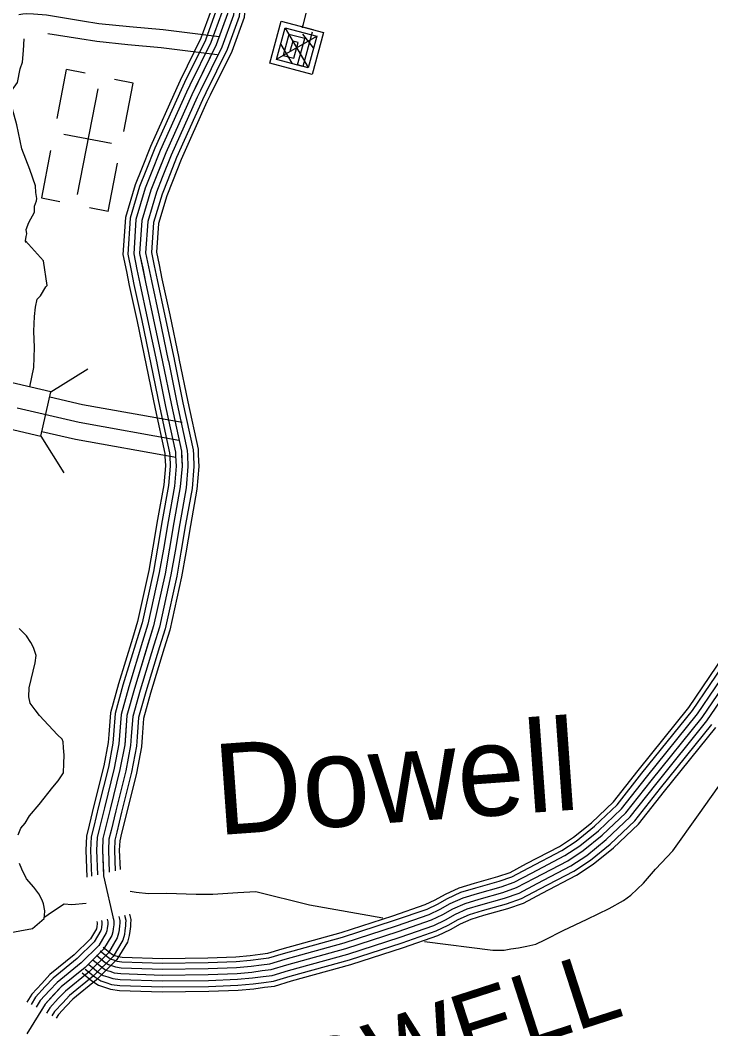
# Model space of a CAD drawing. Extents: x 1551132 to 1791609, y 378168 to 563823.
# Drawn here: x 1647535 to 1651145, y 496868 to 502140 of the extents above; entities that cross this region are included whole.
import ezdxf

# ---------------------------------------------------------------- set-up
doc = ezdxf.new("R2010")
doc.units = 0
for name, color, linetype in [('DESIGN - DRAINAGE - Bridges and Cross Drains Size Text', 7, 'Continuous'), ('DESIGN - ROW - Right-of-Way and Easement Labels', 7, 'Continuous'), ('DESIGN - TRANSPORTATION - Text', 7, 'Continuous'), ('DESIGN - UTILITIES - Cable (Underground) with Text', 7, 'Continuous'), ('SURVEY - CONTOURS - Index with Text', 7, 'Continuous'), ('SURVEY - DRAINAGE - Storm Sewer', 7, 'Continuous'), ('SURVEY - PROPERTY - Owners', 7, 'Continuous'), ('SURVEY - TRANSPORTATION - Roads', 7, 'Continuous')]:
    doc.layers.add(name, color=color, linetype=linetype)

msp = doc.modelspace()

# ---------------------------------------------------------------- linework, layer by layer
at = {"layer": 'DESIGN - TRANSPORTATION - Text'}
for points in [[(1647564.349, 500978.38), (1647563.116, 500987.189), (1647565.407, 501009.181), (1647569.591, 501023.131), (1647565.882, 501045.198), (1647580.382, 501083.033), (1647609.073, 501136.684), (1647609.506, 501168.71), (1647619.864, 501196.586), (1647622.023, 501208.569), (1647616.431, 501238.67), (1647614.915, 501274.721), (1647586.065, 501359.181), (1647543.541, 501467.851), (1647517.225, 501592.312), (1647494.343, 501674.698), (1647477.051, 501726.974), (1647475.402, 501753.017), (1647489.626, 501770.842), (1647520.192, 501814.46), (1647535.134, 501886.312), (1647547.583, 501920.171), (1647552.4, 501982.156), (1647556.483, 502042.716)], [(1647584.756, 500222.927), (1647605.406, 500325.171), (1647608.798, 500429.216), (1647605.948, 500515.318), (1647608.956, 500591.345), (1647615.589, 500639.288), (1647624.147, 500681.206), (1647640.372, 500698.998), (1647668.988, 500746.649), (1647676.23, 500752.532), (1647657.447, 500881.469), (1647563.116, 500987.189)], [(1647523.682, 497881.191), (1647538.148, 497917.017), (1647560.481, 497942.735), (1647582.964, 497980.461), (1647633.721, 498039.812), (1647704.877, 498130.915), (1647733.31, 498164.557), (1647761.843, 498206.2), (1647762.485, 498254.226), (1647765.068, 498298.227), (1647761.576, 498336.312), (1647760.01, 498368.354), (1647754.201, 498382.446), (1647730.519, 498404.788), (1647635.938, 498506.166), (1647612.338, 498534.508), (1647586.839, 498570.893), (1647579.281, 498603.019), (1647581.914, 498651.02), (1647613.622, 498780.698), (1647618.13, 498818.666), (1647604.697, 498860.884), (1647591.064, 498887.093), (1647567.539, 498921.443), (1647529.807, 498960.261)], [(1650005.606, 497278.769), (1650065.488, 497279.686), (1650099.529, 497285.294), (1650139.561, 497290.828), (1650183.635, 497300.32), (1650229.709, 497309.787), (1650277.941, 497333.237), (1650372.431, 497382.172), (1650499.003, 497440.732), (1650613.567, 497497.433), (1650687.974, 497538.584), (1650726.264, 497566.16), (1650792.938, 497629.428), (1650855.72, 497702.747), (1650946.734, 497797.75), (1651080.79, 497986.313), (1651216.878, 498178.86), (1651284.027, 498284.154), (1651304.584, 498333.947), (1651309.134, 498360.798), (1651312.059, 498473.267), (1651290.435, 498607.621)], [(1647417.734, 497359.011), (1647598.805, 497392.246), (1647659.762, 497444.972), (1647661.97, 497460.956), (1647664.286, 497484.94), (1647656.778, 497521.074), (1647649.053, 497541.199), (1647631.496, 497573.459), (1647605.971, 497607.843), (1647568.597, 497652.386), (1647543.289, 497702.779), (1647531.698, 497732.954)], [(1648109.093, 497587.868), (1648140.975, 497582.159), (1648204.857, 497575.409), (1648298.797, 497576.309), (1648454.635, 497572.476), (1648542.557, 497571.451), (1648672.554, 497579.934), (1648766.894, 497584.918), (1649047.921, 497515.291), (1649431.02, 497448.681)], [(1647660.603, 497452.789), (1647663.87, 497453.655), (1647698.111, 497477.264), (1647764.551, 497520.524), (1647804.125, 497518.374), (1647879.498, 497524.249)], [(1649649.09, 497323.595), (1650005.606, 497278.769)]]:
    msp.add_lwpolyline(points, dxfattribs=at)
at = {"layer": 'DESIGN - UTILITIES - Cable (Underground) with Text'}
for p, q in [((1647775.896, 501882.014), (1647726.183, 501626.017)), ((1647873.799, 501862.966), (1647776.513, 501881.931)), ((1648125.046, 501810.169), (1648027.052, 501829.176)), ((1648075.899, 501558.088), (1648124.954, 501810.211)), ((1648012.633, 501494.636), (1647763.627, 501542.991)), ((1647693.627, 501458.155), (1647645.623, 501211.308)), ((1647994.555, 501139.463), (1648043.827, 501392.86)), ((1647645.756, 501211.308), (1647742.158, 501192.567)), ((1647994.372, 501139.504), (1647896.736, 501158.47))]:
    msp.add_line(p, q, dxfattribs=at)
for points in [[(1649080.661, 502381.449), (1649007.931, 502100.242)], [(1649010.656, 502110.759), (1649009.431, 502105.918), (1649119.475, 502076.302), (1649060.469, 501856.164), (1648840.206, 501915.036), (1648899.203, 502135.441), (1649064.432, 502091.177), (1649063.374, 502087.218)], [(1649086.341, 502055.76), (1648872.765, 501934.929)], [(1649060.774, 502077.36), (1649012.734, 501898.455), (1648875.14, 501935.279), (1648919.354, 502100.499), (1649084.625, 502056.243), (1649040.318, 501891.014), (1648985.234, 501905.755), (1649022.19, 502043.433), (1648939.555, 502065.607), (1648910.032, 501955.346), (1648965.033, 501940.605), (1648987.248, 502023.282), (1648959.748, 502030.632), (1648944.923, 501975.581)], [(1648919.446, 502097.558), (1649039.793, 501893.264)], [(1649010.881, 502066.934), (1649066.892, 501994.642)], [(1648896.789, 502012.981), (1648955.225, 501915.871)], [(1647940.685, 501781.349), (1647833.242, 501228.695)]]:
    msp.add_lwpolyline(points, dxfattribs=at)
at = {"layer": 'SURVEY - CONTOURS - Index with Text'}
for points in [[(1648539.127, 502257.78), (1648533.577, 502192.187), (1648479.886, 502045.6), (1648371.789, 501824.894)], [(1648563.76, 502255.697), (1648557.926, 502186.795), (1648502.652, 502035.891), (1648393.98, 501814.027)], [(1648594.642, 502253.08), (1648588.459, 502180.037), (1648531.202, 502023.707), (1648421.821, 501800.385)], [(1648625.533, 502250.463), (1648619, 502173.278), (1648559.751, 502011.524), (1648449.662, 501786.751)], [(1648656.424, 502247.847), (1648649.541, 502166.52), (1648588.3, 501999.34), (1648477.503, 501773.118)], [(1648687.307, 502245.23), (1648680.073, 502159.761), (1648616.85, 501987.157), (1648505.344, 501759.476)], [(1648712.931, 502243.063), (1648705.406, 502154.153), (1648640.541, 501977.048), (1648528.435, 501748.167)], [(1648619, 502173.278), (1648559.751, 502011.524), (1648431.729, 501750.142), (1648295.374, 501446.767), (1648217.859, 501251.104), (1648170.635, 501093.267), (1648159.31, 500921.17), (1648190.142, 500770.8), (1648230.683, 500582.328), (1648278.924, 500353.756), (1648325.172, 500127.2), (1648377.313, 499886.594), (1648380.704, 499808.492), (1648371.871, 499700.439), (1648338.43, 499514.476), (1648292.356, 499246.519), (1648232.249, 498974.653), (1648131.718, 498647.012), (1648092.619, 498505.141), (1648081.435, 498353.062), (1648056.436, 498223.101), (1648004.82, 498015.237), (1647967.646, 497863.341), (1647965.171, 497801.29), (1647970.129, 497667.12), (1648024.303, 497430.505), (1648023.578, 497410.93), (1648020.87, 497389.921), (1648018.836, 497374.345), (1648013.728, 497356.495), (1647971.171, 497284.718), (1647874.431, 497189.29), (1647749.643, 497088.046), (1647664.936, 496996.535), (1647569.73, 496841.04)], [(1648371.797, 501824.919), (1648353.223, 501787.001), (1648215.476, 501480.527), (1648168.118, 501360.99)], [(1648393.997, 501814.044), (1648375.597, 501776.493), (1648238.25, 501470.91), (1648191.101, 501351.882)], [(1648421.829, 501800.41), (1648403.663, 501763.317), (1648266.808, 501458.834), (1648219.917, 501340.465)], [(1648449.67, 501786.768), (1648431.729, 501750.142), (1648295.374, 501446.767), (1648248.741, 501329.048)], [(1648477.511, 501773.126), (1648459.795, 501736.967), (1648323.94, 501434.7), (1648277.566, 501317.631)], [(1648505.344, 501759.492), (1648487.861, 501723.791), (1648352.497, 501422.625), (1648306.382, 501306.214)], [(1648528.443, 501748.175), (1648511.135, 501712.858), (1648376.188, 501412.617), (1648330.289, 501296.739)], [(1648168.118, 501361.007), (1648135.861, 501279.555), (1648084.753, 501108.742), (1648072.012, 500915.204), (1648090.22, 500826.418)], [(1648191.101, 501351.898), (1648159.227, 501271.446), (1648109.228, 501104.325), (1648096.895, 500916.904), (1648114.436, 500831.385)], [(1648219.917, 501340.481), (1648188.543, 501261.271), (1648139.936, 501098.8), (1648128.102, 500919.037), (1648144.802, 500837.618)], [(1648248.741, 501329.064), (1648217.859, 501251.104), (1648170.635, 501093.267), (1648159.31, 500921.17), (1648175.168, 500843.843)], [(1648277.566, 501317.647), (1648247.175, 501240.937), (1648201.334, 501087.733), (1648190.518, 500923.304), (1648205.534, 500850.069)], [(1648306.382, 501306.23), (1648276.491, 501230.762), (1648232.042, 501082.208), (1648221.725, 500925.437), (1648235.9, 500856.302)], [(1648330.289, 501296.755), (1648300.807, 501222.328), (1648257.508, 501077.616), (1648247.608, 500927.212), (1648261.091, 500861.469)], [(1648175.16, 500843.86), (1648190.142, 500770.8), (1648230.683, 500582.328), (1648278.724, 500354.698)], [(1648205.526, 500850.085), (1648220.483, 500777.175), (1648260.999, 500588.787), (1648309.056, 500361.098)], [(1648235.891, 500856.319), (1648250.816, 500783.55), (1648291.323, 500595.254), (1648339.389, 500367.498)], [(1648261.083, 500861.486), (1648275.982, 500788.834), (1648316.473, 500600.612), (1648364.547, 500372.815)], [(1648090.212, 500826.435), (1648105.278, 500752.966), (1648145.868, 500564.253), (1648193.876, 500336.789)], [(1648114.428, 500831.401), (1648129.469, 500758.05), (1648170.043, 500569.403), (1648218.058, 500341.897)], [(1648144.794, 500837.635), (1648159.802, 500764.425), (1648200.367, 500575.87), (1648248.391, 500348.297)], [(1648364.588, 500372.631), (1648364.83, 500371.49), (1648411.012, 500145.259), (1648464.619, 499897.877), (1648465.886, 499868.827)], [(1648193.834, 500336.997), (1648194.001, 500336.222), (1648240.316, 500109.341), (1648290.998, 499875.443), (1648291.623, 499861.226)], [(1648218.033, 500342.047), (1648218.208, 500341.222), (1648264.499, 500114.433), (1648315.606, 499878.619), (1648316.314, 499862.301)], [(1648248.374, 500348.381), (1648248.566, 500347.489), (1648294.84, 500120.816), (1648346.455, 499882.61), (1648347.288, 499863.652)], [(1648278.724, 500354.714), (1648278.924, 500353.756), (1648325.172, 500127.2), (1648377.313, 499886.594), (1648378.254, 499865.002)], [(1648309.073, 500361.048), (1648309.281, 500360.023), (1648355.505, 500133.584), (1648408.17, 499890.577), (1648409.22, 499866.352)], [(1648339.414, 500367.381), (1648339.639, 500366.29), (1648385.846, 500139.967), (1648439.019, 499894.569), (1648440.194, 499867.702)], [(1648291.615, 499861.251), (1648293.84, 499810.15), (1648285.781, 499711.673), (1648253.024, 499529.501), (1648228.216, 499385.214)], [(1648316.306, 499862.326), (1648318.597, 499809.675), (1648310.322, 499708.473), (1648277.365, 499525.218), (1648252.574, 499381.022)], [(1648347.28, 499863.668), (1648349.647, 499809.083), (1648341.097, 499704.456), (1648307.897, 499519.843), (1648283.123, 499375.772)], [(1648378.246, 499865.018), (1648380.704, 499808.492), (1648371.871, 499700.439), (1648338.43, 499514.476), (1648313.672, 499370.514)], [(1648409.212, 499866.368), (1648411.762, 499807.9), (1648402.645, 499696.422), (1648368.963, 499509.109), (1648344.221, 499365.255)], [(1648440.186, 499867.71), (1648442.811, 499807.308), (1648433.42, 499692.405), (1648399.495, 499503.734), (1648374.771, 499360.005)], [(1648465.877, 499868.827), (1648468.577, 499806.817), (1648458.952, 499689.072), (1648424.82, 499499.275), (1648400.12, 499355.647)], [(1648228.224, 499385.231), (1648207.241, 499263.236), (1648148.326, 498996.771), (1648121.26, 498908.552)], [(1648252.582, 499381.039), (1648231.499, 499258.469), (1648172.25, 498990.462), (1648144.884, 498901.302)], [(1648283.131, 499375.781), (1648261.932, 499252.494), (1648202.25, 498982.562), (1648174.525, 498892.201)], [(1648313.68, 499370.53), (1648292.356, 499246.519), (1648232.249, 498974.653), (1648204.158, 498883.109)], [(1648344.23, 499365.28), (1648322.78, 499240.544), (1648262.248, 498966.745), (1648233.79, 498874.018)], [(1648374.779, 499360.022), (1648353.213, 499234.569), (1648292.247, 498958.845), (1648263.431, 498864.917)], [(1648400.128, 499355.663), (1648378.454, 499229.61), (1648317.139, 498952.278), (1648288.014, 498857.375)], [(1648121.268, 498908.568), (1648048.453, 498671.254), (1648006.762, 498519.983), (1647998.371, 498405.914)], [(1648144.893, 498901.318), (1648072.186, 498664.345), (1648031.237, 498515.75), (1648023.02, 498404.105)], [(1648174.534, 498892.218), (1648101.952, 498655.678), (1648061.928, 498510.45), (1648053.936, 498401.83)], [(1648204.166, 498883.126), (1648131.718, 498647.012), (1648092.619, 498505.141), (1648084.852, 498399.555)], [(1648233.799, 498874.034), (1648161.484, 498638.345), (1648123.31, 498499.833), (1648115.768, 498397.28)], [(1648263.44, 498864.934), (1648191.25, 498629.678), (1648154, 498494.533), (1648146.684, 498395.005)], [(1648288.022, 498857.392), (1648215.941, 498622.486), (1648179.467, 498490.124), (1648172.333, 498393.122)], [(1647998.371, 498405.922), (1647995.329, 498364.471), (1647971.721, 498241.751), (1647920.622, 498035.996), (1647895.19, 497932.06)], [(1648023.02, 498404.114), (1648019.87, 498361.221), (1647995.862, 498236.434), (1647944.622, 498030.079), (1647919.197, 497926.185)], [(1648053.936, 498401.847), (1648050.653, 498357.137), (1648026.153, 498229.767), (1647974.721, 498022.654), (1647949.313, 497918.809)], [(1648084.852, 498399.572), (1648081.435, 498353.062), (1648056.436, 498223.101), (1648004.82, 498015.237), (1647979.421, 497911.443)], [(1648115.768, 498397.297), (1648112.218, 498348.987), (1648086.719, 498216.434), (1648034.92, 498007.82), (1648009.529, 497904.076)], [(1648146.684, 498395.03), (1648143.001, 498344.904), (1648117.009, 498209.767), (1648065.019, 498000.395), (1648039.644, 497896.7)], [(1648172.333, 498393.147), (1648168.542, 498341.52), (1648142.126, 498204.234), (1648089.985, 497994.245), (1648064.619, 497890.592)], [(1647895.19, 497932.076), (1647881.348, 497875.5), (1647878.39, 497801.415), (1647883.623, 497659.819)], [(1647919.197, 497926.201), (1647905.948, 497872.033), (1647903.131, 497801.381), (1647908.139, 497665.728)], [(1647949.313, 497918.826), (1647936.797, 497867.683), (1647934.147, 497801.331), (1647938.872, 497673.528)], [(1647979.421, 497911.459), (1647967.646, 497863.341), (1647965.171, 497801.29), (1647969.621, 497680.912)], [(1648009.529, 497904.092), (1647998.495, 497858.999), (1647996.195, 497801.248), (1648000.404, 497687.178)], [(1648039.644, 497896.717), (1648029.345, 497854.649), (1648027.211, 497801.198), (1648031.161, 497694.362)], [(1648064.619, 497890.609), (1648054.944, 497851.041), (1648052.952, 497801.165), (1648056.669, 497700.629)], [(1647937.23, 497422.405), (1647937.072, 497418.113), (1647934.872, 497401.079), (1647933.688, 497391.987), (1647933.438, 497391.104), (1647902.297, 497338.586), (1647816.533, 497253.984), (1647690.202, 497151.489), (1647647.77, 497105.638)], [(1647961.929, 497421.48), (1647961.729, 497416.063), (1647959.388, 497397.896), (1647957.954, 497386.954), (1647956.321, 497381.237), (1647921.93, 497323.236), (1647833.032, 497235.542), (1647707.144, 497133.406), (1647665.911, 497088.854)], [(1647992.912, 497420.313), (1647992.654, 497413.496), (1647990.129, 497393.912), (1647988.395, 497380.654), (1647985.029, 497368.87), (1647946.546, 497303.977), (1647853.732, 497212.416), (1647728.393, 497110.73), (1647688.661, 497067.796)], [(1648023.886, 497419.155), (1648023.578, 497410.93), (1648020.87, 497389.921), (1648018.836, 497374.345), (1648013.728, 497356.495), (1647971.171, 497284.718), (1647874.431, 497189.29), (1647749.643, 497088.046), (1647711.41, 497046.737)], [(1648054.861, 497417.996), (1648054.502, 497408.363), (1648051.611, 497385.929), (1648049.277, 497368.037), (1648042.427, 497344.12), (1647995.795, 497265.459), (1647895.131, 497166.165), (1647770.892, 497065.362), (1647734.16, 497025.678)], [(1648085.843, 497416.83), (1648085.426, 497405.796), (1648082.352, 497381.946), (1648079.718, 497361.737), (1648071.135, 497331.753), (1648020.411, 497246.2), (1647915.83, 497143.039), (1647792.142, 497042.687), (1647756.909, 497004.619)], [(1648111.543, 497415.871), (1648111.084, 497403.663), (1648107.859, 497378.637), (1648104.968, 497356.503), (1648094.943, 497321.486), (1648040.836, 497230.225), (1647932.997, 497123.855), (1647809.766, 497023.869), (1647775.784, 496987.152)], [(1647935.73, 497428.813), (1647937.222, 497422.305)], [(1647959.821, 497434.38), (1647962.046, 497424.647), (1647961.921, 497421.455)], [(1647990.02, 497441.339), (1647993.17, 497427.572), (1647992.904, 497420.296)], [(1648020.22, 497448.322), (1648024.303, 497430.505), (1648023.878, 497419.138)], [(1648050.436, 497455.289), (1648055.436, 497433.439), (1648054.852, 497417.98)], [(1648080.627, 497462.273), (1648086.56, 497436.364), (1648085.835, 497416.821)], [(1648105.693, 497468.048), (1648112.393, 497438.797), (1648111.534, 497415.863)], [(1647647.778, 497105.663), (1647595.471, 497049.145), (1647570.038, 497007.611)], [(1647665.92, 497088.871), (1647615.271, 497034.145), (1647591.738, 496995.71)], [(1647688.669, 497067.812), (1647640.103, 497015.344), (1647618.787, 496980.527)], [(1647711.418, 497046.753), (1647664.936, 496996.535), (1647645.97, 496965.56)], [(1647734.168, 497025.694), (1647689.769, 496977.727), (1647673.028, 496950.384)], [(1647756.917, 497004.636), (1647714.602, 496958.926), (1647700.194, 496935.4)], [(1647775.792, 496987.168), (1647735.209, 496943.326), (1647722.735, 496922.95)]]:
    msp.add_lwpolyline(points, dxfattribs=at)
at = {"layer": 'SURVEY - DRAINAGE - Storm Sewer'}
for p, q in [((1647695.529, 500197.41), (1647888.133, 500317.771)), ((1647642.038, 499965.904), (1647762.394, 499773.282))]:
    msp.add_line(p, q, dxfattribs=at)
msp.add_lwpolyline([(1647410.577, 500019.338), (1647642.08, 499965.895), (1647695.529, 500197.41), (1647464.018, 500250.861)], close=True, dxfattribs=at)
at = {"layer": 'SURVEY - PROPERTY - Owners'}
for points in [[(1647528.284, 502169.111), (1647547.975, 502173.152), (1647568.2, 502175.636), (1647603.94, 502172.377), (1647671.847, 502167.419), (1647860.709, 502136.652), (1647946.649, 502123.418), (1648106.845, 502107.293), (1648282.549, 502090.817), (1648575.509, 502054.542)], [(1647679.589, 502070.625), (1647845.951, 502043.516), (1647934.741, 502029.849), (1648097.72, 502013.44), (1648272.35, 501997.065), (1648563.926, 501960.964)], [(1648381.429, 500036.573), (1647861.233, 500129.058), (1647688.937, 500168.867)], [(1648364.93, 499943.737), (1647842.359, 500036.639), (1647519.516, 500111.224)], [(1648349.055, 499854.426), (1647824.201, 499947.737), (1647647.322, 499988.604)], [(1647913.714, 497228.041), (1647961.004, 497189.774), (1647982.804, 497175.448), (1648002.703, 497169.165), (1648026.586, 497160.823), (1648060.51, 497156.348), (1648278.322, 497149.298), (1648518.266, 497151.956), (1648668.288, 497157.873), (1648746.352, 497164.79), (1648800.435, 497172.049), (1648846.492, 497177.407), (1648928.798, 497202.291), (1649237.866, 497288.077), (1649510.976, 497376.371), (1649685.247, 497436.823), (1649744.112, 497465.215), (1649796.495, 497494.524), (1649860.601, 497523.617), (1649934.141, 497546.251), (1650057.588, 497580.977), (1650129.903, 497606.002), (1650222.535, 497654.762), (1650397.739, 497746.423), (1650478.437, 497799.358), (1650577.51, 497880.068), (1650701.065, 497996.48), (1650833.337, 498164.826), (1651099.798, 498495.484), (1651285.51, 498769.2)]]:
    msp.add_lwpolyline(points, dxfattribs=at)
at = {"layer": 'SURVEY - TRANSPORTATION - Roads'}
for points in [[(1647952.713, 497276.243), (1647997.62, 497239.9), (1648009.67, 497231.983), (1648022.261, 497228.008), (1648041.011, 497221.458), (1648065.577, 497218.216), (1648278.98, 497211.308), (1648516.7, 497213.941), (1648664.329, 497219.767), (1648739.486, 497226.425), (1648792.726, 497233.575), (1648833.842, 497238.359), (1648911.532, 497261.843), (1649220.033, 497347.47), (1649491.277, 497435.164), (1649661.539, 497494.224), (1649715.48, 497520.242), (1649768.495, 497549.909), (1649838.585, 497581.71), (1649916.625, 497605.736), (1650039.039, 497640.17), (1650105.187, 497663.054), (1650193.727, 497709.663), (1650366.29, 497799.941), (1650441.763, 497849.451), (1650536.619, 497926.728), (1650655.175, 498038.431), (1650784.822, 498203.435), (1651049.924, 498532.402), (1651233.62, 498803.151)], [(1647968.262, 497295.452), (1648012.211, 497259.892), (1648020.378, 497254.526), (1648030.061, 497251.467), (1648046.761, 497245.634), (1648067.602, 497242.884), (1648279.247, 497236.034), (1648516.075, 497238.659), (1648662.746, 497244.442), (1648736.753, 497251.001), (1648789.66, 497258.101), (1648828.792, 497262.651), (1648904.649, 497285.585), (1649212.925, 497371.154), (1649483.427, 497458.607), (1649652.09, 497517.108), (1649704.072, 497542.184), (1649757.337, 497571.985), (1649829.81, 497604.869), (1649909.642, 497629.445), (1650031.647, 497663.762), (1650095.329, 497685.804), (1650182.244, 497731.547), (1650353.757, 497821.283), (1650427.138, 497869.418), (1650520.319, 497945.328), (1650636.883, 498055.156), (1650765.48, 498218.827), (1651030.041, 498547.127), (1651212.937, 498816.684)], [(1647894.214, 497203.941), (1647942.696, 497164.707), (1647969.371, 497147.181), (1647992.92, 497139.748), (1648019.37, 497130.506), (1648057.977, 497125.414), (1648277.988, 497118.289), (1648519.049, 497120.964), (1648670.271, 497126.923), (1648749.786, 497133.973), (1648804.284, 497141.29), (1648852.817, 497146.932), (1648937.431, 497172.516), (1649246.782, 497258.376), (1649520.826, 497346.97), (1649697.097, 497408.122), (1649758.429, 497437.698), (1649810.494, 497466.832), (1649871.609, 497494.566), (1649942.899, 497516.508), (1650066.863, 497551.384), (1650142.261, 497577.477), (1650236.943, 497627.311), (1650413.463, 497719.664), (1650496.778, 497774.315), (1650597.951, 497856.734), (1650724.006, 497975.504), (1650857.595, 498145.525), (1651124.73, 498477.026), (1651311.451, 498752.224)], [(1647913.714, 497228.041), (1647961.004, 497189.774), (1647982.804, 497175.448), (1648002.703, 497169.165), (1648026.586, 497160.823), (1648060.51, 497156.348), (1648278.322, 497149.298), (1648518.266, 497151.956), (1648668.288, 497157.873), (1648746.352, 497164.79), (1648800.435, 497172.049), (1648846.492, 497177.407), (1648928.798, 497202.291), (1649237.866, 497288.077), (1649510.976, 497376.371), (1649685.247, 497436.823), (1649744.112, 497465.215), (1649796.495, 497494.524), (1649860.601, 497523.617), (1649934.141, 497546.251), (1650057.588, 497580.977), (1650129.903, 497606.002), (1650222.535, 497654.762), (1650397.739, 497746.423), (1650478.437, 497799.358), (1650577.51, 497880.068), (1650701.065, 497996.48), (1650833.337, 498164.826), (1651099.798, 498495.484), (1651285.51, 498769.2)], [(1647913.714, 497228.041), (1647961.004, 497189.774), (1647982.804, 497175.448), (1648002.703, 497169.165), (1648026.586, 497160.823), (1648060.51, 497156.348), (1648278.322, 497149.298), (1648518.266, 497151.956), (1648668.288, 497157.873), (1648746.352, 497164.79), (1648800.435, 497172.049), (1648846.492, 497177.407), (1648928.798, 497202.291), (1649237.866, 497288.077), (1649510.976, 497376.371), (1649685.247, 497436.823), (1649744.112, 497465.215), (1649796.495, 497494.524), (1649860.601, 497523.617), (1649934.141, 497546.251), (1650057.588, 497580.977), (1650129.903, 497606.002), (1650222.535, 497654.762), (1650397.739, 497746.423), (1650478.437, 497799.358), (1650577.51, 497880.068), (1650701.065, 497996.48), (1650833.337, 498164.826), (1651099.798, 498495.484), (1651285.51, 498769.2)], [(1647933.213, 497252.142), (1647979.312, 497214.841), (1647996.237, 497203.716), (1648012.486, 497198.582), (1648033.803, 497191.141), (1648063.044, 497187.282), (1648278.655, 497180.307), (1648517.483, 497182.949), (1648666.304, 497188.824), (1648742.919, 497195.608), (1648796.585, 497202.808), (1648840.167, 497207.883), (1648920.165, 497232.067), (1649228.949, 497317.778), (1649501.126, 497405.772), (1649673.397, 497465.524), (1649729.796, 497492.733), (1649782.495, 497522.217), (1649849.593, 497552.668), (1649925.383, 497575.993), (1650048.314, 497610.569), (1650117.545, 497634.528), (1650208.127, 497682.213), (1650382.014, 497773.182), (1650460.096, 497824.4), (1650557.069, 497903.402), (1650678.124, 498017.455), (1650809.079, 498184.126), (1651074.865, 498513.943), (1651259.569, 498786.175)], [(1647858.54, 497159.848), (1647909.205, 497118.847), (1647944.796, 497095.463), (1647975.029, 497085.913), (1648006.178, 497075.038), (1648053.335, 497068.812), (1648277.388, 497061.562), (1648520.483, 497064.254), (1648673.887, 497070.304), (1648756.06, 497077.588), (1648811.334, 497085.005), (1648864.391, 497091.18), (1648953.223, 497118.039), (1649263.099, 497204.042), (1649538.842, 497293.194), (1649718.78, 497355.612), (1649784.62, 497387.363), (1649836.102, 497416.172), (1649891.751, 497441.423), (1649958.924, 497462.099), (1650083.829, 497497.233), (1650164.869, 497525.284), (1650263.292, 497577.085), (1650442.229, 497670.704), (1650530.327, 497728.489), (1650635.358, 497814.058), (1650765.989, 497937.128), (1650901.977, 498110.208), (1651170.354, 498443.25)], [(1647874.715, 497179.84), (1647924.388, 497139.648), (1647955.938, 497118.914), (1647983.145, 497110.322), (1648012.161, 497100.188), (1648055.444, 497094.48), (1648277.663, 497087.288), (1648519.833, 497089.972), (1648672.246, 497095.98), (1648753.219, 497103.155), (1648808.143, 497110.522), (1648859.141, 497116.456), (1648946.064, 497142.74), (1649255.699, 497228.684), (1649530.676, 497317.578), (1649708.955, 497379.421), (1649772.745, 497410.189), (1649824.494, 497439.14), (1649882.618, 497465.524), (1649951.658, 497486.766), (1650076.138, 497521.784), (1650154.619, 497548.951), (1650251.342, 497599.861), (1650429.188, 497692.905), (1650515.111, 497749.265), (1650618.4, 497833.409), (1650746.956, 497954.528), (1650881.853, 498126.216), (1651149.672, 498458.567)]]:
    msp.add_lwpolyline(points, dxfattribs=at)

# ---------------------------------------------------------------- texts
at = {"layer": 'DESIGN - DRAINAGE - Bridges and Cross Drains Size Text'}
msp.add_text('Dowell', height=474.989, rotation=4.085581, dxfattribs=at).set_placement((1648565.774, 497879.834))
at = {"layer": 'DESIGN - ROW - Right-of-Way and Easement Labels'}
msp.add_text('DOWELL', height=369.9931, rotation=17.915689, dxfattribs=at).set_placement((1648713.2, 496297.352))

doc.saveas('drawing.dxf')
